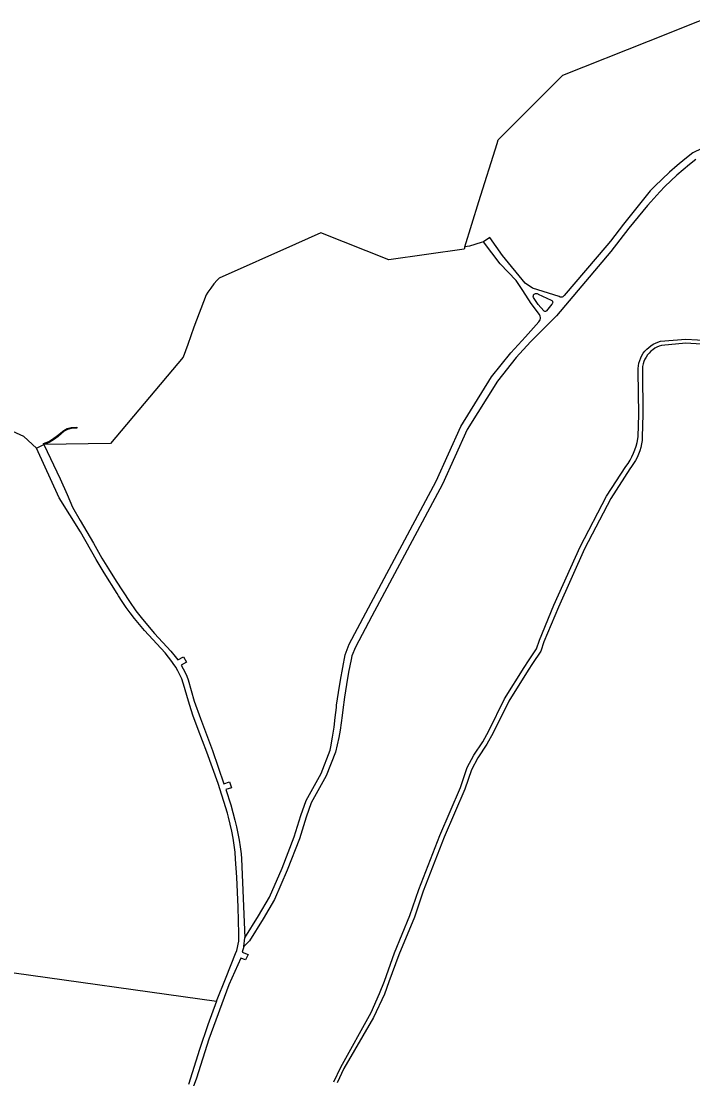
# Model space of a CAD drawing. Extents: x 134297 to 137000, y 403500 to 406000.
# Drawn here: x 135863.6 to 136086, y 405336.3 to 405686.3 of the extents above; entities that cross this region are included whole.
import ezdxf

# ---------------------------------------------------------------- set-up
doc = ezdxf.new("R2010")
doc.units = 0
doc.layers.add('gx-grn-maaiveld', color=7, linetype='Continuous')

msp = doc.modelspace()

# ---------------------------------------------------------------- linework, layer by layer
at = {"layer": 'gx-grn-maaiveld'}
for p, q in [((135868.75, 405544.98), (135871.15, 405546.19)), ((135937.4, 405380.04), (135937.68, 405382.96)), ((135801.41, 405379.81), (135928.35, 405361.95))]:
    msp.add_line(p, q, dxfattribs=at)
for points in [[(136010.54, 405611.65), (136015.19, 405626.59), (136021.18, 405645.83), (136021.57, 405647.06), (136042.92, 405668.42), (136071.32, 405679.72), (136104.02, 405692.74), (136175.04, 405736.36), (136195.14, 405748.7), (136228.74, 405764.83), (136246.1, 405750.4), (136257.45, 405750.57), (136266.3, 405745.8), (136269.58, 405737.53), (136268.3, 405727.64), (136259.82, 405719.21), (136254.63, 405709.53), (136250.89, 405700.88), (136250.23, 405694.87)], [(136095.2, 405647.14), (136085.98, 405642.76), (136083.37, 405640.68), (136080.82, 405638.53), (136078.32, 405636.32), (136075.87, 405634.05), (136073.48, 405631.73), (136071.93, 405630.16), (136067.46, 405624.66), (136063.05, 405619.11), (136058.7, 405613.51), (136057.59, 405612.06), (136043.43, 405595.51), (136043.24, 405595.28), (136042.99, 405595.1), (136042.71, 405594.99), (136042.41, 405594.96), (136042.11, 405595.01), (136041.84, 405595.14), (136041.75, 405595.2), (136032.9, 405597.89), (136030.45, 405599.61), (136022.98, 405608.78), (136018.8, 405614.75), (136016.72, 405613.28)], [(136087.03, 405640.54), (136084.88, 405638.86), (136082.77, 405637.12), (136080.72, 405635.32), (136078.72, 405633.47), (136076.77, 405631.55), (136075.13, 405629.84), (136072.07, 405626.48), (136071.03, 405625.28), (136067.9, 405621.55), (136064.83, 405617.78), (136061.81, 405613.95), (136058.87, 405610.08), (136040.87, 405588.81), (136032.31, 405580.22), (136027.52, 405575.03), (136021.33, 405567.22), (136011.34, 405551.16), (136003.13, 405533.08), (135979.78, 405489.38), (135974.28, 405479.15), (135973.14, 405476.32), (135972.88, 405475.07), (135972.06, 405470.92), (135971.33, 405466.77), (135970.67, 405462.6), (135970.09, 405458.41), (135969.93, 405456.57), (135969.63, 405454.12), (135969.26, 405451.68), (135968.81, 405449.25), (135968.28, 405446.85), (135967.67, 405444.45), (135964.62, 405436.55), (135959.67, 405427.59), (135957.96, 405422.92), (135955.79, 405415.75), (135951.7, 405405.33), (135947.47, 405395.59), (135943.77, 405389.25), (135939.23, 405381.99), (135937.4, 405380.04)], [(136010.54, 405611.65), (136010.3, 405610.87), (135985.38, 405607.31), (135962.84, 405616.21), (135954.48, 405612.49), (135929.16, 405601.24)], [(135937.68, 405382.96), (135942.21, 405390.19), (135945.84, 405396.41), (135950.01, 405406.03), (135954.07, 405416.35), (135956.23, 405423.49), (135958, 405428.35), (135962.96, 405437.32), (135965.97, 405445.11), (135966.17, 405446.17), (135966.74, 405449.41), (135967.23, 405452.65), (135967.64, 405455.91), (135967.98, 405459.18), (135968.07, 405459.91), (135968.66, 405464.1), (135969.33, 405468.27), (135970.08, 405472.43), (135970.91, 405476.57), (135972.18, 405480.14), (135977.73, 405490.47), (136001.04, 405534.11), (136009.23, 405552.12), (136019.38, 405568.59), (136025.71, 405576.58), (136030.59, 405581.87), (136035.05, 405586.84), (136035.28, 405587.15), (136035.44, 405587.51), (136035.53, 405587.89), (136035.53, 405588.28), (136035.46, 405588.66), (136035.31, 405589.03), (136035.19, 405589.22), (136032.47, 405592.91), (136029.74, 405597.14), (136027.49, 405600.45), (136022.2, 405605.95), (136016.72, 405613.28)], [(136016.72, 405613.28), (136015.97, 405613.09), (136012.07, 405611.83), (136010.54, 405611.65)], [(135929.16, 405601.24), (135928.56, 405600.61), (135927.45, 405599.33), (135926.4, 405597.99), (135925.42, 405596.61), (135924.85, 405595.75), (135920.81, 405585.03), (135918.79, 405579.32), (135917.28, 405575.06), (135893.19, 405546.56), (135871.15, 405546.19)], [(136033.3, 405595.69), (136033.46, 405595.92), (136033.68, 405596.09), (136033.93, 405596.19), (136034.21, 405596.22), (136034.48, 405596.17), (136034.73, 405596.04), (136034.77, 405596.01), (136039.12, 405594), (136039.33, 405593.87), (136039.5, 405593.68), (136039.59, 405593.45), (136039.61, 405593.2), (136039.55, 405592.96), (136039.41, 405592.75), (136039.34, 405592.67), (136037.57, 405590.41), (136037.4, 405590.28), (136037.2, 405590.22), (136036.98, 405590.24), (136036.79, 405590.33), (136036.7, 405590.41), (136034.77, 405592.57), (136033.27, 405594.88), (136033.2, 405595.15), (136033.21, 405595.43), (136033.3, 405595.69)], [(135967.13, 405335.33), (135969.46, 405340.21), (135979.53, 405358.24), (135982.29, 405364.52), (135983.9, 405368.64), (135987.25, 405377.98), (135992.34, 405390.3), (135995.29, 405398.96), (136002.27, 405416.83), (136009.1, 405432.71), (136011.3, 405439.36), (136013.48, 405443.36), (136016.45, 405447.86), (136018.44, 405451.51), (136023.63, 405462.05), (136030.14, 405472.42), (136031.64, 405474.59), (136034.2, 405478.56), (136035.21, 405481.44), (136040.02, 405493), (136048.73, 405512.38), (136057.41, 405529.09), (136063.82, 405538.95), (136064.56, 405539.97), (136065.24, 405541.04), (136065.86, 405542.14), (136066.4, 405543.29), (136066.86, 405544.46), (136067.26, 405545.66), (136067.57, 405546.89), (136067.81, 405548.13), (136067.91, 405548.87), (136068.12, 405556.17), (136067.9, 405570.52), (136067.91, 405571.4), (136068.01, 405572.28), (136068.18, 405573.16), (136068.43, 405574.01), (136068.75, 405574.84), (136069.15, 405575.63), (136069.62, 405576.39), (136070.15, 405577.1), (136070.75, 405577.76), (136071.4, 405578.36), (136072.11, 405578.9), (136072.86, 405579.38), (136073.65, 405579.79), (136074.47, 405580.12), (136075.32, 405580.38), (136083.71, 405581.11), (136099.11, 405580.18)], [(136099.02, 405578.78), (136083.73, 405579.7), (136075.68, 405579.01), (136074.9, 405578.76), (136074.13, 405578.44), (136073.41, 405578.05), (136072.72, 405577.59), (136072.08, 405577.07), (136071.5, 405576.48), (136070.97, 405575.84), (136070.51, 405575.16), (136070.12, 405574.43), (136069.8, 405573.67), (136069.55, 405572.88), (136069.39, 405572.07), (136069.3, 405571.25), (136069.29, 405570.54), (136069.5, 405556.16), (136069.27, 405548.73), (136069.18, 405547.56), (136069.01, 405546.4), (136068.76, 405545.24), (136068.43, 405544.11), (136068.03, 405543.01), (136067.55, 405541.93), (136067.01, 405540.89), (136066.39, 405539.89), (136065.7, 405538.93), (136065.12, 405538.21), (136058.81, 405528.29), (136050.18, 405511.67), (136041.5, 405492.36), (136036.72, 405480.86), (136035.66, 405477.84), (136032.98, 405473.7), (136031.49, 405471.53), (136025.04, 405461.26), (136019.87, 405450.76), (136017.83, 405447.03), (136014.86, 405442.52), (136012.71, 405438.59), (136010.57, 405432.15), (136003.72, 405416.23), (135996.77, 405398.42), (135993.83, 405389.79), (135988.66, 405377.37), (135985.35, 405368.4), (135983.96, 405364.36), (135980.27, 405356.54), (135970.46, 405339.7), (135968.2, 405334.97)], [(135868.75, 405544.98), (135864.48, 405548.88), (135860.87, 405550.46), (135858.5, 405549.99)], [(135874.5, 405548.28), (135875.68, 405549.14), (135877.72, 405550.88), (135878.89, 405551.5), (135880.15, 405551.84), (135882.06, 405552), (135882.1, 405551.64), (135880.21, 405551.48), (135879.02, 405551.16), (135877.92, 405550.58), (135875.91, 405548.85), (135874.7, 405547.98), (135872.94, 405546.9), (135871.15, 405546.2), (135871.02, 405546.53), (135872.78, 405547.23), (135874.5, 405548.28)], [(135871.15, 405546.19), (135876.54, 405534.87), (135878.87, 405529.62)], [(135928.35, 405361.95), (135931.53, 405369.94), (135934.62, 405377.79), (135935, 405378.78), (135935.31, 405379.8), (135935.53, 405380.85), (135935.68, 405381.9), (135935.75, 405382.97), (135935.74, 405384.03), (135935.72, 405384.27), (135935.46, 405393.14), (135935.02, 405402.99), (135934.62, 405408.99), (135934.43, 405411.33), (135934.15, 405413.65), (135933.8, 405415.97), (135933.38, 405418.28), (135932.87, 405420.57), (135932.28, 405422.84), (135931.9, 405424.17), (135928.81, 405434), (135925.09, 405444.36), (135922.21, 405451.89), (135920.51, 405456.6), (135919.46, 405459.82), (135918.65, 405462.42), (135917.76, 405465.82), (135917.31, 405467.23), (135916.8, 405468.61), (135916.21, 405469.96), (135915.54, 405471.27), (135914.81, 405472.55), (135914.01, 405473.78), (135913.53, 405474.45), (135911.36, 405477.22), (135904.45, 405484.67), (135901.15, 405488.67), (135899.72, 405490.47), (135898.36, 405492.32), (135897.06, 405494.22), (135895.82, 405496.16), (135895.38, 405496.89), (135891.08, 405503.71), (135888.43, 405508.2), (135883.32, 405517.28), (135876.25, 405528.56), (135868.75, 405544.98)], [(135878.87, 405529.62), (135880.65, 405525.48), (135883.15, 405521.08), (135887.58, 405513.54), (135890.39, 405508.54), (135892.55, 405505.07), (135895.13, 405500.98), (135899.48, 405494.21), (135901.6, 405491.12), (135903.76, 405488.4), (135907.74, 405483.65), (135913.21, 405477.85), (135914.64, 405476.07), (135915.49, 405474.94), (135917.38, 405475.93), (135918.35, 405474.2), (135916.57, 405473.19), (135917.27, 405472.02), (135917.9, 405470.81), (135918.45, 405469.56), (135918.93, 405468.28), (135920.92, 405461.22), (135922.96, 405455.55), (135927, 405444.98), (135930.71, 405433.96), (135932.66, 405434.56), (135933.27, 405432.61), (135931.41, 405432.09), (135933.02, 405426.93), (135934.35, 405421.93), (135934.92, 405419.74), (135935.41, 405417.53), (135935.83, 405415.3), (135936.17, 405413.05), (135936.42, 405410.8), (135936.57, 405409.05), (135936.95, 405401.24), (135937.47, 405388.13), (135937.68, 405382.96)], [(135937.4, 405380.04), (135936.81, 405378.26), (135938.8, 405377.4), (135937.96, 405375.66), (135936.32, 405376.25), (135932.38, 405367.35), (135925.81, 405349.37), (135921.69, 405336.54), (135918.65, 405328.5)], [(135928.35, 405361.95), (135925.42, 405354.19), (135922.69, 405345.95), (135919.01, 405334.42)]]:
    msp.add_lwpolyline(points, dxfattribs=at)

doc.saveas('drawing.dxf')
